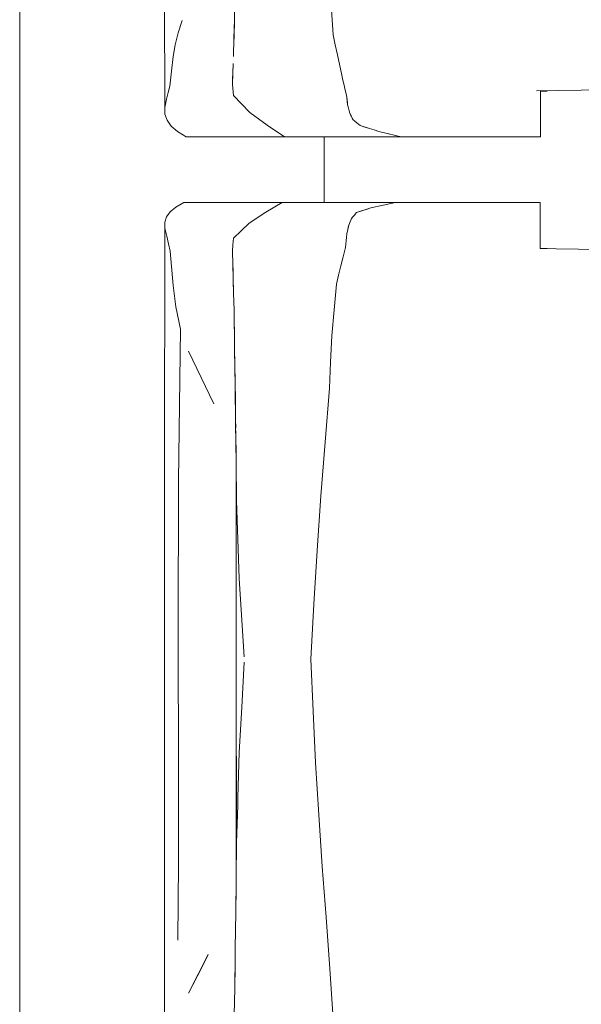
# Model space of a CAD drawing. Header units: millimetres. Extents: x -261 to 187, y -214 to 106.
# Tile 874 of 1056: x -197.063 to -196.72, y 9.912 to 10.514. Entities that reach past the tile are written whole.
import ezdxf

# ---------------------------------------------------------------- set-up
doc = ezdxf.new("R2010")
doc.units = ezdxf.units.MM
doc.header["$LTSCALE"] = 0.005
doc.header["$MEASUREMENT"] = 0
doc.layers.add('IFC-Elemento de mobília-Contorno', color=9, linetype='Continuous', lineweight=5)
doc.layers.add('IFC-Laje-Contorno', color=9, linetype='Continuous', lineweight=5)

msp = doc.modelspace()

# ---------------------------------------------------------------- linework, layer by layer
at = {"layer": 'IFC-Elemento de mobília-Contorno', "lineweight": 5}
for p, q in [((-196.97435, 10.62763), (-196.97427, 10.46001)), ((-196.93162, 10.51345), (-196.93144, 10.52437)), ((-196.87233, 10.51967), (-196.8714, 10.50434)), ((-196.93193, 10.50231), (-196.93162, 10.51345)), ((-196.96602, 10.50558), (-196.96352, 10.51307)), ((-196.93179, 10.50581), (-196.9317, 10.51082)), ((-196.9679, 10.49826), (-196.96602, 10.50558)), ((-196.93224, 10.49116), (-196.93193, 10.50231)), ((-196.93206, 10.49746), (-196.93179, 10.50581)), ((-196.8714, 10.50434), (-196.87007, 10.49818)), ((-196.96908, 10.49115), (-196.9679, 10.49826)), ((-196.87007, 10.49818), (-196.86873, 10.49201)), ((-196.97011, 10.48205), (-196.96908, 10.49115)), ((-196.86873, 10.49201), (-196.86607, 10.47968)), ((-196.93262, 10.48042), (-196.9324, 10.4869)), ((-196.93253, 10.48317), (-196.93248, 10.48475)), ((-196.97114, 10.47296), (-196.97011, 10.48205)), ((-196.93284, 10.47394), (-196.93262, 10.48042)), ((-196.93283, 10.47518), (-196.93253, 10.48317)), ((-196.86607, 10.47968), (-196.86533, 10.47664)), ((-196.97218, 10.46902), (-196.97114, 10.47296)), ((-196.93284, 10.47394), (-196.93227, 10.46722)), ((-196.93283, 10.47518), (-196.93281, 10.47491)), ((-196.86533, 10.47664), (-196.8646, 10.47361)), ((-196.8646, 10.47361), (-196.86387, 10.47058)), ((-196.97321, 10.46509), (-196.97218, 10.46902)), ((-196.93227, 10.46722), (-196.92723, 10.46209)), ((-196.86387, 10.47058), (-196.86313, 10.46754)), ((-196.86313, 10.46754), (-196.86297, 10.46605)), ((-196.86297, 10.46605), (-196.86246, 10.46157)), ((-196.86297, 10.46605), (-196.8628, 10.46456)), ((-196.86297, 10.46605), (-196.86263, 10.46306)), ((-196.74712, 10.4702), (-196.71969, 10.47061)), ((-196.74467, 10.47001), (-196.74249, 10.47001)), ((-196.74467, 10.4552), (-196.74467, 10.47001)), ((-196.74249, 10.47001), (-196.74051, 10.47001)), ((-196.71981, 10.4706), (-196.70616, 10.47086)), ((-196.97427, 10.46001), (-196.97321, 10.46509)), ((-196.97427, 10.46001), (-196.97412, 10.4559)), ((-196.92723, 10.46209), (-196.92218, 10.45696)), ((-196.8628, 10.46456), (-196.86263, 10.46306)), ((-196.86263, 10.46306), (-196.86246, 10.46157)), ((-196.86246, 10.46157), (-196.86212, 10.46031)), ((-196.86212, 10.46031), (-196.86144, 10.4578)), ((-196.97412, 10.4559), (-196.97275, 10.45218)), ((-196.92218, 10.45696), (-196.91164, 10.44912)), ((-196.86144, 10.4578), (-196.8611, 10.45654)), ((-196.8611, 10.45654), (-196.86061, 10.45551)), ((-196.86061, 10.45551), (-196.86012, 10.45449)), ((-196.86061, 10.45551), (-196.85963, 10.45346)), ((-196.85963, 10.45346), (-196.85914, 10.45243)), ((-196.74467, 10.44195), (-196.74467, 10.4552)), ((-196.97275, 10.45218), (-196.97026, 10.44863)), ((-196.97026, 10.44863), (-196.96642, 10.44523)), ((-196.91164, 10.44912), (-196.90113, 10.44195)), ((-196.85914, 10.45243), (-196.85804, 10.45153)), ((-196.85804, 10.45153), (-196.85693, 10.45064)), ((-196.85693, 10.45064), (-196.85472, 10.44884)), ((-196.85472, 10.44884), (-196.85187, 10.44796)), ((-196.85472, 10.44884), (-196.84902, 10.44709)), ((-196.85187, 10.44796), (-196.84902, 10.44709)), ((-196.96642, 10.44523), (-196.96376, 10.44359)), ((-196.96376, 10.44359), (-196.9611, 10.44195)), ((-196.9611, 10.44195), (-196.90113, 10.44195)), ((-196.90113, 10.44195), (-196.85986, 10.44195)), ((-196.8769, 10.40188), (-196.8769, 10.44195)), ((-196.85986, 10.44195), (-196.8298, 10.44195)), ((-196.84902, 10.44709), (-196.84617, 10.44621)), ((-196.84617, 10.44621), (-196.84331, 10.44532)), ((-196.84331, 10.44532), (-196.83318, 10.4428)), ((-196.84331, 10.44532), (-196.83656, 10.44364)), ((-196.84331, 10.44532), (-196.83994, 10.44448)), ((-196.83994, 10.44448), (-196.83656, 10.44364)), ((-196.83318, 10.4428), (-196.8298, 10.44195)), ((-196.8298, 10.44195), (-196.82782, 10.44195)), ((-196.82782, 10.44195), (-196.82587, 10.44195)), ((-196.82587, 10.44195), (-196.82393, 10.44195)), ((-196.82393, 10.44195), (-196.82201, 10.44195)), ((-196.82201, 10.44195), (-196.82009, 10.44195)), ((-196.82009, 10.44195), (-196.81817, 10.44195)), ((-196.81817, 10.44195), (-196.81624, 10.44195)), ((-196.81624, 10.44195), (-196.81429, 10.44195)), ((-196.81429, 10.44195), (-196.81231, 10.44195)), ((-196.81231, 10.44195), (-196.8103, 10.44195)), ((-196.8103, 10.44195), (-196.80824, 10.44195)), ((-196.80824, 10.44195), (-196.80614, 10.44195)), ((-196.80614, 10.44195), (-196.80398, 10.44195)), ((-196.80398, 10.44195), (-196.80179, 10.44195)), ((-196.80179, 10.44195), (-196.7996, 10.44195)), ((-196.7996, 10.44195), (-196.79741, 10.44195)), ((-196.79741, 10.44195), (-196.79526, 10.44195)), ((-196.79526, 10.44195), (-196.79316, 10.44195)), ((-196.79316, 10.44195), (-196.79112, 10.44195)), ((-196.79112, 10.44195), (-196.78918, 10.44195)), ((-196.78918, 10.44195), (-196.78735, 10.44195)), ((-196.78735, 10.44195), (-196.78562, 10.44195)), ((-196.78562, 10.44195), (-196.78396, 10.44195)), ((-196.78396, 10.44195), (-196.78234, 10.44195)), ((-196.78234, 10.44195), (-196.78072, 10.44195)), ((-196.78072, 10.44195), (-196.77906, 10.44195)), ((-196.77906, 10.44195), (-196.77735, 10.44195)), ((-196.77735, 10.44195), (-196.77553, 10.44195)), ((-196.77553, 10.44195), (-196.77359, 10.44195)), ((-196.77359, 10.44195), (-196.77152, 10.44195)), ((-196.77152, 10.44195), (-196.76933, 10.44195)), ((-196.76933, 10.44195), (-196.76704, 10.44195)), ((-196.76704, 10.44195), (-196.76467, 10.44195)), ((-196.76467, 10.44195), (-196.76222, 10.44195)), ((-196.76222, 10.44195), (-196.75971, 10.44195)), ((-196.75971, 10.44195), (-196.75715, 10.44195)), ((-196.75715, 10.44195), (-196.75457, 10.44195)), ((-196.75457, 10.44195), (-196.75199, 10.44195)), ((-196.75199, 10.44195), (-196.74946, 10.44195)), ((-196.74946, 10.44195), (-196.74701, 10.44195)), ((-196.74701, 10.44195), (-196.74467, 10.44195)), ((-196.96753, 10.39909), (-196.96266, 10.40188)), ((-196.96266, 10.40188), (-196.90241, 10.40188)), ((-196.91252, 10.39594), (-196.90241, 10.40188)), ((-196.90241, 10.40188), (-196.83326, 10.40188)), ((-196.88716, 10.40188), (-196.8769, 10.40188)), ((-196.84829, 10.39855), (-196.83326, 10.40188)), ((-196.84829, 10.39855), (-196.84077, 10.40021)), ((-196.84077, 10.40021), (-196.83702, 10.40105)), ((-196.83702, 10.40105), (-196.83326, 10.40188)), ((-196.83495, 10.40188), (-196.83194, 10.40188)), ((-196.83326, 10.40188), (-196.83128, 10.40188)), ((-196.83194, 10.40188), (-196.82912, 10.40188)), ((-196.83128, 10.40188), (-196.82931, 10.40188)), ((-196.82931, 10.40188), (-196.82735, 10.40188)), ((-196.82735, 10.40188), (-196.82541, 10.40188)), ((-196.82541, 10.40188), (-196.8235, 10.40188)), ((-196.8235, 10.40188), (-196.82159, 10.40188)), ((-196.82159, 10.40188), (-196.81969, 10.40188)), ((-196.81969, 10.40188), (-196.81778, 10.40188)), ((-196.81778, 10.40188), (-196.81586, 10.40188)), ((-196.81586, 10.40188), (-196.81392, 10.40188)), ((-196.81392, 10.40188), (-196.81195, 10.40188)), ((-196.81195, 10.40188), (-196.80994, 10.40188)), ((-196.80994, 10.40188), (-196.80789, 10.40188)), ((-196.80789, 10.40188), (-196.80579, 10.40188)), ((-196.80579, 10.40188), (-196.80365, 10.40188)), ((-196.80365, 10.40188), (-196.80147, 10.40188)), ((-196.80147, 10.40188), (-196.79929, 10.40188)), ((-196.79929, 10.40188), (-196.79713, 10.40188)), ((-196.79713, 10.40188), (-196.795, 10.40188)), ((-196.795, 10.40188), (-196.79292, 10.40188)), ((-196.79292, 10.40188), (-196.79091, 10.40188)), ((-196.79091, 10.40188), (-196.78899, 10.40188)), ((-196.78899, 10.40188), (-196.78718, 10.40188)), ((-196.78718, 10.40188), (-196.78547, 10.40188)), ((-196.78547, 10.40188), (-196.78383, 10.40188)), ((-196.78383, 10.40188), (-196.78222, 10.40188)), ((-196.78222, 10.40188), (-196.78061, 10.40188)), ((-196.78061, 10.40188), (-196.77897, 10.40188)), ((-196.77897, 10.40188), (-196.77726, 10.40188)), ((-196.77726, 10.40188), (-196.77545, 10.40188)), ((-196.77545, 10.40188), (-196.77352, 10.40188)), ((-196.77352, 10.40188), (-196.77146, 10.40188)), ((-196.77146, 10.40188), (-196.76928, 10.40188)), ((-196.76928, 10.40188), (-196.76701, 10.40188)), ((-196.76701, 10.40188), (-196.76465, 10.40188)), ((-196.76465, 10.40188), (-196.76222, 10.40188)), ((-196.76222, 10.40188), (-196.75973, 10.40188)), ((-196.75973, 10.40188), (-196.75719, 10.40188)), ((-196.75719, 10.40188), (-196.75462, 10.40188)), ((-196.75462, 10.40188), (-196.75206, 10.40188)), ((-196.75206, 10.40188), (-196.74955, 10.40188)), ((-196.74955, 10.40188), (-196.74711, 10.40188)), ((-196.74711, 10.40188), (-196.74479, 10.40188)), ((-196.74479, 10.38862), (-196.74479, 10.40188)), ((-196.97426, 10.38986), (-196.97311, 10.39318)), ((-196.97311, 10.39318), (-196.97093, 10.39622)), ((-196.97093, 10.39622), (-196.96753, 10.39909)), ((-196.92267, 10.38927), (-196.91252, 10.39594)), ((-196.85931, 10.39305), (-196.85856, 10.39393)), ((-196.85856, 10.39393), (-196.85706, 10.3957)), ((-196.85856, 10.39393), (-196.85781, 10.39482)), ((-196.85706, 10.3957), (-196.84829, 10.39855)), ((-196.85706, 10.3957), (-196.85048, 10.39784)), ((-196.85048, 10.39784), (-196.84829, 10.39855)), ((-196.97436, 10.23643), (-196.97426, 10.38986)), ((-196.97426, 10.38986), (-196.97417, 10.38616)), ((-196.92747, 10.38465), (-196.92267, 10.38927)), ((-196.86234, 10.38542), (-196.86179, 10.38808)), ((-196.86207, 10.38675), (-196.86179, 10.38808)), ((-196.86179, 10.38808), (-196.86049, 10.39114)), ((-196.86049, 10.39114), (-196.86006, 10.39216)), ((-196.86006, 10.39216), (-196.85931, 10.39305)), ((-196.74479, 10.37383), (-196.74479, 10.38862)), ((-196.97417, 10.38616), (-196.97297, 10.38131)), ((-196.97297, 10.38131), (-196.9719, 10.37673)), ((-196.93227, 10.38002), (-196.92747, 10.38465)), ((-196.86311, 10.38066), (-196.86289, 10.38276)), ((-196.86289, 10.38276), (-196.86234, 10.38542)), ((-196.86234, 10.38542), (-196.86207, 10.38675)), ((-196.9719, 10.37673), (-196.97084, 10.37216)), ((-196.93284, 10.3722), (-196.93256, 10.37611)), ((-196.93284, 10.37204), (-196.93256, 10.37603)), ((-196.93256, 10.37611), (-196.93227, 10.38002)), ((-196.93256, 10.37603), (-196.93227, 10.38002)), ((-196.86378, 10.37435), (-196.86356, 10.37646)), ((-196.86356, 10.37646), (-196.86333, 10.37856)), ((-196.86333, 10.37856), (-196.86311, 10.38066)), ((-196.97084, 10.37216), (-196.96908, 10.35121)), ((-196.93284, 10.37204), (-196.93237, 10.35597)), ((-196.86516, 10.36876), (-196.86378, 10.37435)), ((-196.74479, 10.37383), (-196.7426, 10.37383)), ((-196.74479, 10.37377), (-196.735, 10.37363)), ((-196.7426, 10.37383), (-196.7406, 10.37383)), ((-196.735, 10.37363), (-196.72142, 10.37343)), ((-196.72142, 10.37343), (-196.70809, 10.37318)), ((-196.93262, 10.3644), (-196.93239, 10.35661)), ((-196.93261, 10.36401), (-196.93237, 10.35597)), ((-196.93261, 10.36401), (-196.9325, 10.36033)), ((-196.86794, 10.35758), (-196.86655, 10.36318)), ((-196.86655, 10.36318), (-196.86516, 10.36876)), ((-196.93248, 10.35975), (-196.93237, 10.35597)), ((-196.86933, 10.35199), (-196.86794, 10.35758)), ((-196.96908, 10.35121), (-196.96739, 10.33813)), ((-196.93239, 10.35661), (-196.93215, 10.34642)), ((-196.93237, 10.35597), (-196.93212, 10.34517)), ((-196.87071, 10.33625), (-196.86933, 10.35199)), ((-196.93215, 10.34642), (-196.9319, 10.33622)), ((-196.96739, 10.33813), (-196.96461, 10.32448)), ((-196.9319, 10.33622), (-196.93153, 10.31309)), ((-196.93188, 10.33526), (-196.93186, 10.33437)), ((-196.93186, 10.33437), (-196.9316, 10.31765)), ((-196.87209, 10.3205), (-196.87071, 10.33625)), ((-196.96576, 10.23197), (-196.96461, 10.32448)), ((-196.87284, 10.30447), (-196.87209, 10.3205)), ((-196.95964, 10.31119), (-196.94432, 10.27889)), ((-196.95964, 10.31119), (-196.95198, 10.29504)), ((-196.93153, 10.31309), (-196.93125, 10.29224)), ((-196.93151, 10.31222), (-196.93151, 10.31188)), ((-196.93151, 10.31188), (-196.93121, 10.28988)), ((-196.87359, 10.28843), (-196.87284, 10.30447)), ((-196.95198, 10.29504), (-196.94432, 10.27889)), ((-196.93125, 10.29224), (-196.93109, 10.2809)), ((-196.93121, 10.28988), (-196.93091, 10.26674)), ((-196.87616, 10.25543), (-196.87359, 10.28843)), ((-196.93109, 10.2809), (-196.93094, 10.26955)), ((-196.93094, 10.26955), (-196.93087, 10.26408)), ((-196.93091, 10.26674), (-196.9306, 10.24311)), ((-196.93085, 10.2624), (-196.93063, 10.24518)), ((-196.87879, 10.22263), (-196.87616, 10.25543)), ((-196.93063, 9.98398), (-196.93063, 10.24518)), ((-196.9306, 10.24311), (-196.93032, 10.21996)), ((-196.97436, 10.23643), (-196.97435, 10.02648)), ((-196.96606, 10.1396), (-196.96576, 10.23197)), ((-196.93032, 10.21996), (-196.92879, 10.1723)), ((-196.88117, 10.18935), (-196.87879, 10.22263)), ((-196.8831, 10.15648), (-196.88117, 10.18935)), ((-196.92879, 10.1723), (-196.9257, 10.1243)), ((-196.88491, 10.123), (-196.8831, 10.15648)), ((-196.96606, 10.1396), (-196.96586, 10.05145)), ((-196.88491, 10.123), (-196.88353, 10.09116)), ((-196.92718, 10.09353), (-196.9257, 10.12118)), ((-196.92866, 10.06588), (-196.92718, 10.09353)), ((-196.88353, 10.09116), (-196.8821, 10.05963)), ((-196.93032, 10.01086), (-196.93032, 10.06372)), ((-196.92949, 10.03837), (-196.92866, 10.06588)), ((-196.8821, 10.05963), (-196.88012, 10.02777)), ((-196.96586, 10.05145), (-196.96583, 9.99818)), ((-196.92963, 10.03357), (-196.92949, 10.03837)), ((-196.93032, 10.01086), (-196.92963, 10.03357)), ((-196.97435, 10.02648), (-196.97427, 9.85887)), ((-196.88012, 10.02777), (-196.87794, 9.99625)), ((-196.93056, 9.98939), (-196.93032, 10.01086)), ((-196.96626, 9.95139), (-196.96583, 9.99818)), ((-196.87794, 9.99625), (-196.87552, 9.96534)), ((-196.93083, 9.96734), (-196.93056, 9.98939)), ((-196.93083, 9.968), (-196.93063, 9.98406)), ((-196.93095, 9.95774), (-196.93083, 9.968)), ((-196.93095, 9.95796), (-196.93083, 9.96734)), ((-196.87552, 9.96534), (-196.87327, 9.93384)), ((-196.93111, 9.94594), (-196.93095, 9.95774)), ((-196.9311, 9.94623), (-196.93096, 9.9575)), ((-196.95964, 9.91897), (-196.94767, 9.94254)), ((-196.95166, 9.93468), (-196.94767, 9.94254)), ((-196.93126, 9.93413), (-196.93111, 9.94594)), ((-196.93116, 9.9419), (-196.9311, 9.94623)), ((-196.95964, 9.91897), (-196.95166, 9.93468)), ((-196.93144, 9.92322), (-196.93126, 9.93413)), ((-196.93139, 9.92535), (-196.93131, 9.93145)), ((-196.87327, 9.93384), (-196.87233, 9.91852)), ((-196.93149, 9.92029), (-196.93139, 9.92535)), ((-196.93162, 9.91231), (-196.93144, 9.92322)), ((-196.87233, 9.91852), (-196.8714, 9.9032)), ((-196.93193, 9.90116), (-196.93162, 9.91231))]:
    msp.add_line(p, q, dxfattribs=at)
at = {"layer": 'IFC-Laje-Contorno', "lineweight": 5}
msp.add_line((-197.06289, 4.21523), (-197.06289, 17.25477), dxfattribs=at)

doc.saveas('drawing.dxf')
